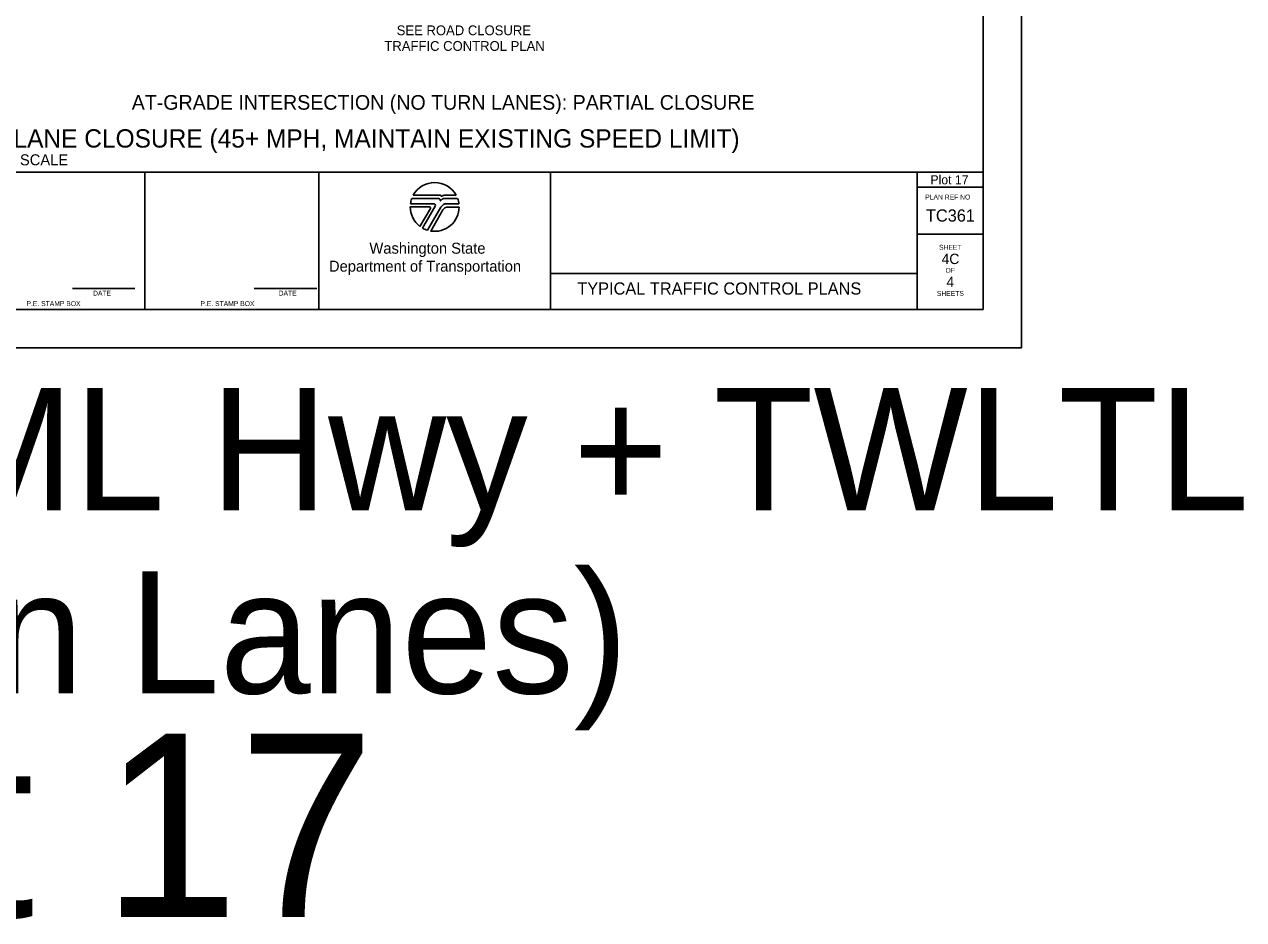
# Model space of a CAD drawing. Extents: x 99958 to 100176, y 99935 to 100011.
# Drawn here: x 100127.9 to 100137.88, y 99965.01 to 99972.33 of the extents above; entities that cross this region are included whole.
import ezdxf

# ---------------------------------------------------------------- set-up
doc = ezdxf.new("R2010")
doc.units = 0
for name, color, linetype in [('SH_DE_DetailHeading1Text', 7, 'Continuous'), ('SH_DE_DetailHeading2Text', 7, 'Continuous'), ('SH_GI_PlotLimits', 7, 'Continuous'), ('SH_GI_SheetBorder', 7, 'Continuous'), ('SH_GI_SheetLocationText', 7, 'Continuous'), ('SH_GI_SheetTextInCells', 7, 'Continuous'), ('SH_GI_TitleBlockText', 7, 'Continuous'), ('SH_GI_WSDOTLogo', 7, 'Continuous'), ('TR_WZ_WorkZoneTextCurrent', 7, 'Continuous')]:
    doc.layers.add(name, color=color, linetype=linetype)

msp = doc.modelspace()

# ---------------------------------------------------------------- linework, layer by layer
at = {"layer": 'SH_GI_PlotLimits'}
msp.add_lwpolyline([(100119.0625, 99969.6875), (100136.0625, 99969.6875), (100136.0625, 99980.6875), (100119.0625, 99980.6875)], close=True, dxfattribs=at)
at = {"layer": 'SH_GI_SheetBorder'}
for p, q in [((100135.75, 99980.375), (100135.75, 99970)), ((100120, 99971.1259), (100135.75, 99971.1259)), ((100128.8828, 99970), (100128.8828, 99971.1259)), ((100130.3089, 99971.1259), (100130.3089, 99970)), ((100132.2055, 99971.1259), (100132.2055, 99970)), ((100135.2079, 99971.1259), (100135.2079, 99970)), ((100135.2079, 99971.0008), (100135.75, 99971.0008)), ((100135.2079, 99970.6176), (100135.75, 99970.6176)), ((100132.2055, 99970.2955), (100135.2079, 99970.2955)), ((100128.2903, 99970.1733), (100128.802, 99970.1733)), ((100129.7797, 99970.1733), (100130.2914, 99970.1733)), ((100120, 99970), (100135.75, 99970))]:
    msp.add_line(p, q, dxfattribs=at)
at = {"layer": 'SH_GI_WSDOTLogo'}
for p, q in [((100131.059, 99970.8661), (100131.2496, 99970.8661)), ((100131.2894, 99970.9094), (100131.0697, 99970.9094)), ((100131.303, 99970.9354), (100131.0815, 99970.9354)), ((100131.261, 99970.8464), (100131.1567, 99970.6672)), ((100131.433, 99970.9354), (100131.3351, 99970.9354)), ((100131.343, 99970.9094), (100131.3429, 99970.9094)), ((100131.4448, 99970.9094), (100131.343, 99970.9094)), ((100131.3558, 99970.8661), (100131.4555, 99970.8661)), ((100131.0572, 99970.84), (100131.2148, 99970.84)), ((100131.222, 99970.8277), (100131.1364, 99970.6807)), ((100131.1989, 99970.6487), (100131.3089, 99970.839)), ((100131.2244, 99970.6428), (100131.3242, 99970.8156)), ((100131.3655, 99970.8394), (100131.4572, 99970.8394))]:
    msp.add_line(p, q, dxfattribs=at)
for centre, radius, start, end in [((100131.2572, 99970.84), 0.2, 28.47865, 151.53204), ((100131.2572, 99970.84), 0.2, 159.69598, 172.50569), ((100131.2497, 99970.853), 0.0131, 329.76834, 90), ((100131.2894, 99970.8946), 0.0148, 327.8418, 89.99855), ((100131.3429, 99970.861), 0.0484, 89.99529, 147.82376), ((100131.303, 99970.9263), 0.00903, 329.87418, 90.00328), ((100131.3558, 99970.8119), 0.0542, 90, 149.99738), ((100131.3352, 99970.9066), 0.0287, 90.00721, 148.16763), ((100131.2572, 99970.84), 0.2, 7.49431, 20.29406), ((100131.2572, 99970.84), 0.2, 179.99864, 232.84327), ((100131.2149, 99970.8318), 0.0082, 329.74356, 90), ((100131.2572, 99970.84), 0.2, 260.54554, 359.80857), ((100131.3654, 99970.7918), 0.0476, 90, 150.05432), ((100131.2572, 99970.84), 0.2, 239.79292, 253.0448)]:
    msp.add_arc(centre, radius, start, end, dxfattribs=at)

# ---------------------------------------------------------------- texts
at = {"layer": 'SH_DE_DetailHeading1Text'}
for s, height, p in [('MULTILANE HIGHWAYS WITH 2-WAY LEFT TURN LANE: SINGLE RIGHT LANE CLOSURE (45+ MPH, MAINTAIN EXISTING SPEED LIMIT)', 0.15, (100120.9538, 99971.3259)), ('NOT TO SCALE', 0.09, (100127.3727, 99971.1809))]:
    msp.add_text(s, height=height, rotation=360, dxfattribs=at).set_placement(p)
at = {"layer": 'SH_DE_DetailHeading2Text'}
msp.add_text('AT-GRADE INTERSECTION (NO TURN LANES): PARTIAL CLOSURE', height=0.12, rotation=360, dxfattribs=at).set_placement((100128.7764, 99971.6359))
at = {"layer": 'SH_GI_SheetBorder'}
msp.add_text('PLAN REF NO', height=0.040032, dxfattribs=at).set_placement((100135.2747, 99970.9008))
at = {"layer": 'SH_GI_SheetLocationText'}
for s, height, p in [('Plot 17', 0.075, (100135.3171, 99971.025)), ('Intersections, ML Hwy + TWLTL', 1, (100118.8655, 99968.3571)), ('(No Turn Lanes)', 1, (100123.1065, 99966.8571)), ('Plot 17', 1.5, (100124.5218, 99965.0267))]:
    msp.add_text(s, height=height, dxfattribs=at).set_placement(p)
at = {"layer": 'SH_GI_SheetTextInCells'}
for s, height, p in [('Washington State', 0.090072, (100130.7229, 99970.4571)), ('SHEET', 0.04003, (100135.3877, 99970.4896)), ('Department of Transportation', 0.090072, (100130.3916, 99970.3101)), ('OF', 0.04003, (100135.4406, 99970.3008)), ('DATE', 0.04003, (100128.4597, 99970.1141)), ('DATE', 0.04003, (100129.9794, 99970.1141)), ('SHEETS', 0.04003, (100135.3698, 99970.112)), ('P.E. STAMP BOX', 0.040032, (100127.915, 99970.0286)), ('P.E. STAMP BOX', 0.040032, (100129.339, 99970.0286))]:
    msp.add_text(s, height=height, dxfattribs=at).set_placement(p)
at = {"layer": 'SH_GI_TitleBlockText'}
for s, height, p in [('TC361', 0.1, (100135.2803, 99970.72)), ('4C', 0.085, (100135.4084, 99970.3723)), ('4', 0.085, (100135.4485, 99970.1843)), ('TYPICAL TRAFFIC CONTROL PLANS', 0.1, (100132.4251, 99970.1224))]:
    msp.add_text(s, height=height, dxfattribs=at).set_placement(p)
at = {"layer": 'TR_WZ_WorkZoneTextCurrent'}
for s, p in [('SEE ROAD CLOSURE', (100130.9462, 99972.2459)), ('TRAFFIC CONTROL PLAN', (100130.8451, 99972.1179))]:
    msp.add_text(s, height=0.08, dxfattribs=at).set_placement(p)

doc.saveas('drawing.dxf')
